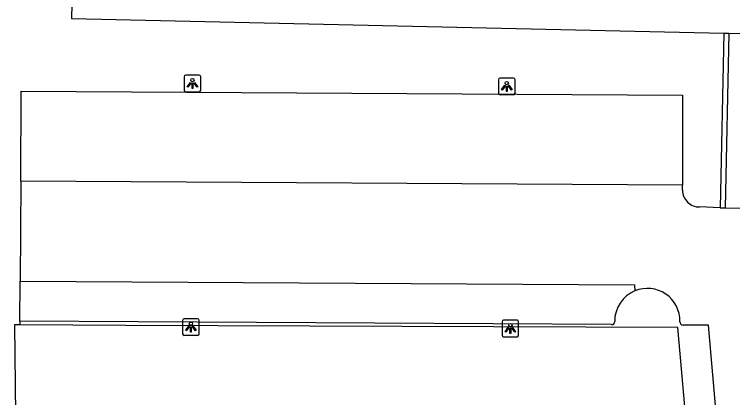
# Model space of a CAD drawing. Extents: x 160026 to 161302, y 384757 to 385701.
# Drawn here: x 160557.17 to 160600.37, y 384847.06 to 384870.11 of the extents above; entities that cross this region are included whole.
import ezdxf

# ---------------------------------------------------------------- set-up
doc = ezdxf.new("R2010")
doc.units = 0
for name, color, linetype in [('IMGEO_Erf', 7, 'Continuous'), ('IMGEO_Lichtpunt', 7, 'Continuous'), ('IMGEO_Muur', 7, 'Continuous'), ('IMGEO_Pand', 7, 'Continuous'), ('IMGEO_Parkeervlak_open', 7, 'Continuous'), ('IMGEO_Rijbaan_lokaal_gesloten', 7, 'Continuous'), ('IMGEO_Rijbaan_lokaal_open', 7, 'Continuous'), ('IMGEO_Voetpad_open', 7, 'Continuous')]:
    doc.layers.add(name, color=color, linetype=linetype)

msp = doc.modelspace()

# ---------------------------------------------------------------- linework, layer by layer
at = {"layer": 'IMGEO_Erf'}
msp.add_lwpolyline([(160557.497, 384851.429), (160557.171, 384851.43), (160557.265, 384844.2)], dxfattribs=at)
at = {"layer": 'IMGEO_Lichtpunt'}
for p, q in [((160567.384, 384866.355), (160567.384, 384865.548)), ((160567.384, 384866.355), (160567.384, 384865.548)), ((160568.286, 384866.45), (160567.478, 384866.45)), ((160568.286, 384866.45), (160567.478, 384866.45)), ((160568.38, 384865.548), (160568.38, 384866.355)), ((160568.38, 384865.548), (160568.38, 384866.355)), ((160586.287, 384866.179), (160586.287, 384865.372)), ((160586.287, 384866.179), (160586.287, 384865.372)), ((160587.189, 384866.274), (160586.381, 384866.274)), ((160587.189, 384866.274), (160586.381, 384866.274)), ((160587.283, 384865.372), (160587.283, 384866.179)), ((160587.283, 384865.372), (160587.283, 384866.179)), ((160567.478, 384865.454), (160568.286, 384865.454)), ((160567.478, 384865.454), (160568.286, 384865.454)), ((160586.381, 384865.278), (160587.189, 384865.278)), ((160586.381, 384865.278), (160587.189, 384865.278)), ((160568.188, 384851.802), (160567.38, 384851.802)), ((160568.188, 384851.802), (160567.38, 384851.802)), ((160567.286, 384851.707), (160567.286, 384850.9)), ((160567.286, 384851.707), (160567.286, 384850.9)), ((160568.282, 384850.9), (160568.282, 384851.707)), ((160568.282, 384850.9), (160568.282, 384851.707)), ((160586.499, 384851.623), (160586.499, 384850.816)), ((160586.499, 384851.623), (160586.499, 384850.816)), ((160587.401, 384851.718), (160586.593, 384851.718)), ((160587.401, 384851.718), (160586.593, 384851.718)), ((160587.495, 384850.816), (160587.495, 384851.623)), ((160587.495, 384850.816), (160587.495, 384851.623)), ((160567.38, 384850.806), (160568.188, 384850.806)), ((160567.38, 384850.806), (160568.188, 384850.806)), ((160586.593, 384850.722), (160587.401, 384850.722)), ((160586.593, 384850.722), (160587.401, 384850.722))]:
    msp.add_line(p, q, dxfattribs=at)
for points in [[(160567.758, 384866.019), (160567.797, 384865.991), (160567.609, 384865.729), (160567.571, 384865.756), (160567.758, 384866.019)], [(160567.86, 384865.971), (160567.907, 384865.971), (160567.907, 384865.649), (160567.86, 384865.649), (160567.86, 384865.971)], [(160567.97, 384865.991), (160568.008, 384866.018), (160568.195, 384865.756), (160568.156, 384865.728), (160567.97, 384865.991)], [(160586.661, 384865.843), (160586.7, 384865.815), (160586.512, 384865.553), (160586.474, 384865.58), (160586.661, 384865.843)], [(160586.763, 384865.795), (160586.81, 384865.795), (160586.81, 384865.473), (160586.763, 384865.473), (160586.763, 384865.795)], [(160586.873, 384865.815), (160586.911, 384865.842), (160587.098, 384865.58), (160587.059, 384865.552), (160586.873, 384865.815)], [(160567.66, 384851.371), (160567.699, 384851.343), (160567.511, 384851.081), (160567.473, 384851.108), (160567.66, 384851.371)], [(160567.872, 384851.343), (160567.91, 384851.37), (160568.097, 384851.108), (160568.058, 384851.08), (160567.872, 384851.343)], [(160567.762, 384851.323), (160567.809, 384851.323), (160567.809, 384851.001), (160567.762, 384851.001), (160567.762, 384851.323)], [(160586.873, 384851.287), (160586.912, 384851.259), (160586.724, 384850.997), (160586.686, 384851.024), (160586.873, 384851.287)], [(160586.975, 384851.239), (160587.022, 384851.239), (160587.022, 384850.917), (160586.975, 384850.917), (160586.975, 384851.239)], [(160587.085, 384851.259), (160587.123, 384851.286), (160587.31, 384851.024), (160587.271, 384850.996), (160587.085, 384851.259)]]:
    msp.add_lwpolyline(points, dxfattribs=at)
for centre in [(160567.883, 384866.153), (160586.786, 384865.977), (160567.785, 384851.505), (160586.998, 384851.421)]:
    msp.add_circle(centre, 0.0994, dxfattribs=at)
for centre, start, end in [((160567.478, 384866.355), 90, 180), ((160567.478, 384866.355), 90, 180), ((160568.286, 384866.355), 0, 90), ((160568.286, 384866.355), 0, 90), ((160586.381, 384866.179), 90, 180), ((160586.381, 384866.179), 90, 180), ((160587.189, 384866.179), 0, 90), ((160587.189, 384866.179), 0, 90), ((160567.478, 384865.548), 180, 270), ((160567.478, 384865.548), 180, 270), ((160568.286, 384865.548), 270, 0), ((160568.286, 384865.548), 270, 360), ((160586.381, 384865.372), 180, 270), ((160586.381, 384865.372), 180, 270), ((160587.189, 384865.372), 270, 0), ((160587.189, 384865.372), 270, 360), ((160567.38, 384851.707), 90, 180), ((160567.38, 384851.707), 90, 180), ((160568.188, 384851.707), 0, 90), ((160568.188, 384851.707), 0, 90), ((160586.593, 384851.623), 90, 180), ((160586.593, 384851.623), 90, 180), ((160587.401, 384851.623), 0, 90), ((160587.401, 384851.623), 0, 90), ((160567.38, 384850.9), 180, 270), ((160567.38, 384850.9), 180, 270), ((160568.188, 384850.9), 270, 0), ((160568.188, 384850.9), 270, 360), ((160586.593, 384850.816), 180, 270), ((160586.593, 384850.816), 180, 270), ((160587.401, 384850.816), 270, 0), ((160587.401, 384850.816), 270, 360)]:
    msp.add_arc(centre, 0.0946, start, end, dxfattribs=at)
at = {"layer": 'IMGEO_Muur'}
for points in [[(160599.832, 384868.975), (160599.622, 384858.481)], [(160600.132, 384868.968), (160599.922, 384858.475)], [(160599.622, 384858.481), (160599.922, 384858.475)]]:
    msp.add_lwpolyline(points, dxfattribs=at)
at = {"layer": 'IMGEO_Pand'}
for points in [[(160604.073, 384868.879), (160608.287, 384868.783), (160608.391, 384874.522), (160639.561, 384873.847), (160640.037, 384892.671), (160607.953, 384893.385), (160607.928, 384892.146), (160600.345, 384892.302), (160600.305, 384890.057), (160600.085, 384890.061), (160600.077, 384889.529), (160561.083, 384890.419), (160560.598, 384869.863), (160599.832, 384868.975)], [(160599.832, 384868.975), (160600.132, 384868.968)], [(160600.132, 384868.968), (160603.773, 384868.886)]]:
    msp.add_lwpolyline(points, dxfattribs=at)
at = {"layer": 'IMGEO_Parkeervlak_open'}
for points in [[(160557.552, 384860.073), (160557.586, 384865.479), (160597.35, 384865.241), (160597.351, 384859.843)], [(160557.498, 384851.665), (160557.513, 384854.069)]]:
    msp.add_lwpolyline(points, dxfattribs=at)
at = {"layer": 'IMGEO_Rijbaan_lokaal_gesloten'}
msp.add_lwpolyline([(160599.922, 384858.475), (160603.514, 384858.429)], dxfattribs=at)
at = {"layer": 'IMGEO_Rijbaan_lokaal_open'}
for points in [[(160557.552, 384860.073), (160557.513, 384854.069)], [(160597.351, 384859.843), (160557.552, 384860.073)], [(160597.351, 384859.526), (160597.351, 384859.843)], [(160599.622, 384858.481), (160598.372, 384858.523)], [(160557.513, 384854.069), (160594.473, 384853.852), (160594.49, 384853.482)], [(160604.414, 384820.845), (160601.61, 384820.597), (160598.909, 384851.411), (160597.394, 384851.417)]]:
    msp.add_lwpolyline(points, dxfattribs=at)
for centre, radius, start, end in [((160598.36, 384859.532), 1.009, 180.3396, 270.6795), ((160595.236, 384851.667), 1.962, 358.8186, 112.3388), ((160597.395, 384851.616), 0.199, 176.693, 269.6481)]:
    msp.add_arc(centre, radius, start, end, dxfattribs=at)
at = {"layer": 'IMGEO_Voetpad_open'}
for points in [[(160557.498, 384851.665), (160557.497, 384851.429)], [(160597.695, 384844.161), (160597.686, 384844.27), (160597.07, 384851.273), (160563.878, 384851.404), (160557.497, 384851.429)], [(160593.083, 384851.456), (160557.498, 384851.665)]]:
    msp.add_lwpolyline(points, dxfattribs=at)
for centre, radius, start, end in [((160595.235, 384851.666), 1.963, 112.3195, 180.8897), ((160593.095, 384851.633), 0.178, 265.9933, 0.9104)]:
    msp.add_arc(centre, radius, start, end, dxfattribs=at)

doc.saveas('drawing.dxf')
